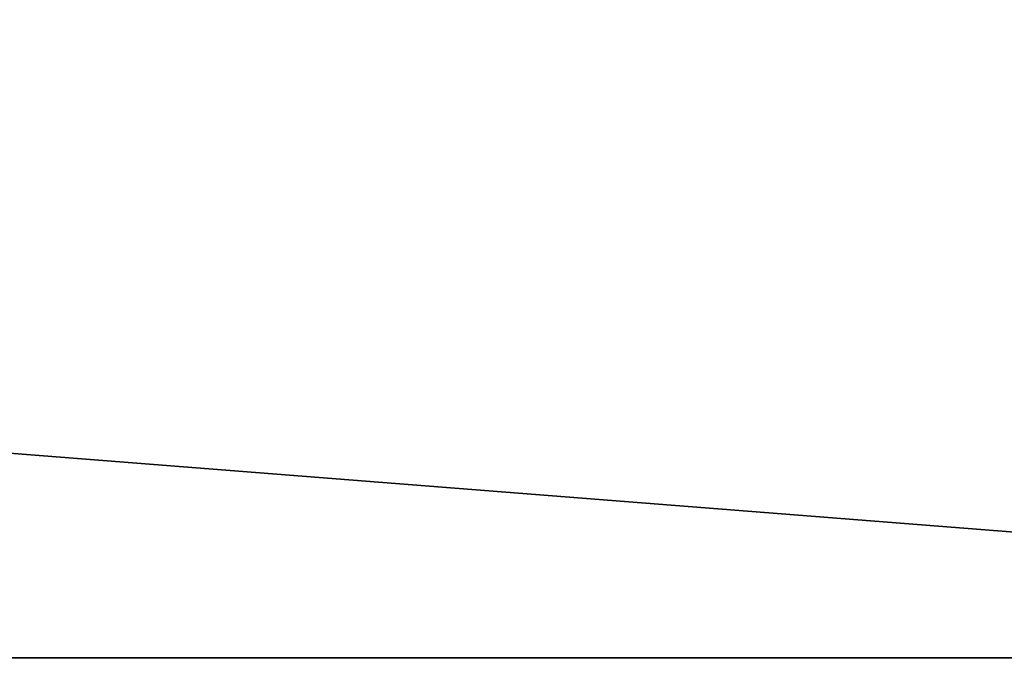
# Model space of a CAD drawing. Header units: millimetres. Extents: x -603 to 3703, y -120 to 249.
# Tile 523 of 656: x 1492 to 1536, y 23 to 52. Entities that reach past the tile are written whole.
import ezdxf

# ---------------------------------------------------------------- set-up
doc = ezdxf.new("R2010")
doc.units = ezdxf.units.MM
doc.layers.add('152', color=7, linetype='Continuous', true_color=0xffffff)

# ---------------------------------------------------------------- blocks, each defined once
blk = doc.blocks.new('UG_SURFACE_002')
at = {"layer": '152', "color": 252, "linetype": 'Continuous', "lineweight": 35}
for points in [[(2177.5, -30, 2213), (2177.5, 229.8, 2213), (822.5, 229.8, 2213), (822.5, -30, 2213)], [(972.5, -30, 2063), (972.5, 229.8, 2063), (2027.5, 229.8, 2063), (2027.5, -30, 2063)]]:
    blk.add_3dface(points, dxfattribs=at)
blk = doc.blocks.new('UG_SURFACE_129')
at = {"layer": '152', "color": 7, "linetype": 'Continuous', "lineweight": 35}
for points in [[(1971.15, 10.45, 2004.65), (1971.15, 228.45, 2004.65), (1028.85, 228.45, 2004.65), (1028.85, 10.45, 2004.65)], [(1029, 10.45, 2004.5), (1029, 228.45, 2004.5), (1971, 228.45, 2004.5), (1971, 10.45, 2004.5)]]:
    blk.add_3dface(points, dxfattribs=at)
blk = doc.blocks.new('UG_SURFACE_130')
at = {"layer": '152', "color": 41, "linetype": 'Continuous', "lineweight": 35}
for points in [[(1971.15, 228.45, 2004.65), (1971.15, 10.45, 2004.65), (1028.85, 10.45, 2004.65), (1028.85, 228.45, 2004.65)], [(1985, 18.3, 2018.5), (1985, 70.3, 2018.5), (1015, 70.3, 2018.5), (1015, 18.3, 2018.5)]]:
    blk.add_3dface(points, dxfattribs=at)
blk = doc.blocks.new('UG_SURFACE_145')
at = {"layer": '152', "color": 252, "linetype": 'Continuous', "lineweight": 35}
for points in [[(1315.867, 23.101, 2021), (1609.133, 23.101, 2021), (1013.5, 69.8, 2021)], [(1609.133, 23.101, 2021), (1611.633, 23.101, 2021), (1986.5, 69.8, 2021), (1013.5, 69.8, 2021)], [(1013.5, 69.8, 2019.5), (1609.133, 23.101, 2019.5), (1315.867, 23.101, 2019.5)], [(1013.5, 69.8, 2019.5), (1986.5, 69.8, 2019.5), (1611.633, 23.101, 2019.5), (1609.133, 23.101, 2019.5)], [(1315.867, 23.101, 2021), (1315.867, 18.38, 2021), (1609.133, 18.38, 2021), (1609.133, 23.101, 2021)], [(1315.867, 23.101, 2019.5), (1609.133, 23.101, 2019.5), (1492.327, 18.38, 2019.5), (1432.673, 18.38, 2019.5)], [(1609.133, 23.101, 2019.5), (1551.98, 18.38, 2019.5), (1492.327, 18.38, 2019.5)]]:
    blk.add_3dface(points, dxfattribs=at)
blk = doc.blocks.new('UG_SURFACE_154')
at = {"layer": '152', "color": 252, "linetype": 'Continuous', "lineweight": 35}
for points in [[(1011, -46.92, 2022.5), (1989, -46.92, 2022.5), (1989, 62.92, 2022.5), (1011, 62.92, 2022.5)], [(1012.5, -46.92, 2021), (1012.5, 62.92, 2021), (1987.5, 62.92, 2021), (1987.5, -46.92, 2021)]]:
    blk.add_3dface(points, dxfattribs=at)

msp = doc.modelspace()

# ---------------------------------------------------------------- block references
at = {"layer": '152', "color": 252, "linetype": 'Continuous', "lineweight": -3, "true_color": 0x939598}
for name in ['UG_SURFACE_129', 'UG_SURFACE_002', 'UG_SURFACE_130', 'UG_SURFACE_154', 'UG_SURFACE_145']:
    msp.add_blockref(name, (0, 0), dxfattribs=at)

doc.saveas('drawing.dxf')
